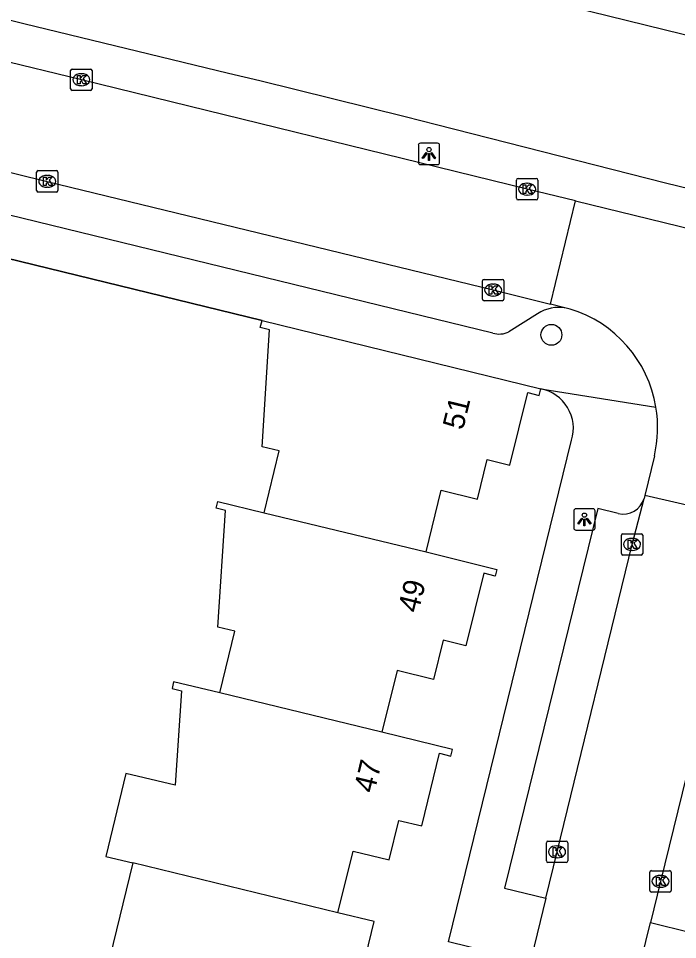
# Model space of a CAD drawing. Extents: x 163268 to 164360, y 381529 to 382285.
# Drawn here: x 163844.27 to 163875.14, y 382194.1 to 382237.23 of the extents above; entities that cross this region are included whole.
import ezdxf

# ---------------------------------------------------------------- set-up
doc = ezdxf.new("R2010")
doc.units = 0
for name, color, linetype in [('IMGEO_Boom', 7, 'Continuous'), ('IMGEO_Kolk', 7, 'Continuous'), ('IMGEO_Lichtpunt', 7, 'Continuous'), ('IMGEO_Muur', 7, 'Continuous'), ('IMGEO_Pand', 7, 'Continuous'), ('IMGEO_Pand_nummerreeks', 7, 'Continuous'), ('IMGEO_Rijbaan_lokaal_open', 7, 'Continuous'), ('IMGEO_Voetpad_open', 7, 'Continuous')]:
    doc.layers.add(name, color=color, linetype=linetype)

msp = doc.modelspace()

# ---------------------------------------------------------------- linework, layer by layer
at = {"layer": 'IMGEO_Boom'}
msp.add_circle((163869.229, 382222.412), 0.489, dxfattribs=at)
at = {"layer": 'IMGEO_Kolk'}
for p, q in [((163846.713, 382233.932), (163846.713, 382234.784)), ((163846.788, 382234.858), (163847.64, 382234.858)), ((163847.201, 382234.638), (163847.226, 382234.638)), ((163847.714, 382234.784), (163847.714, 382233.932)), ((163847.224, 382234.078), (163847.199, 382234.078)), ((163847.64, 382233.858), (163846.788, 382233.858)), ((163845.116, 382229.173), (163845.116, 382230.025)), ((163845.191, 382230.099), (163846.043, 382230.099)), ((163845.604, 382229.879), (163845.629, 382229.879)), ((163846.117, 382230.025), (163846.117, 382229.173)), ((163845.627, 382229.319), (163845.602, 382229.319)), ((163867.591, 382228.806), (163867.591, 382229.658)), ((163867.666, 382229.732), (163868.518, 382229.732)), ((163868.079, 382229.512), (163868.104, 382229.512)), ((163868.592, 382229.658), (163868.592, 382228.806)), ((163846.043, 382229.099), (163845.191, 382229.099)), ((163868.102, 382228.952), (163868.077, 382228.952)), ((163868.518, 382228.732), (163867.666, 382228.732)), ((163866.074, 382225.01), (163866.926, 382225.01)), ((163865.999, 382224.084), (163865.999, 382224.936)), ((163866.487, 382224.79), (163866.512, 382224.79)), ((163867, 382224.936), (163867, 382224.084)), ((163866.51, 382224.23), (163866.485, 382224.23)), ((163866.926, 382224.01), (163866.074, 382224.01)), ((163872.504, 382212.176), (163872.504, 382213.028)), ((163872.579, 382213.102), (163873.431, 382213.102)), ((163873.505, 382213.028), (163873.505, 382212.176)), ((163872.992, 382212.882), (163873.017, 382212.882)), ((163873.431, 382212.102), (163872.579, 382212.102)), ((163873.015, 382212.322), (163872.99, 382212.322)), ((163869.067, 382198.705), (163869.919, 382198.705)), ((163868.992, 382197.779), (163868.992, 382198.631)), ((163869.48, 382198.485), (163869.505, 382198.485)), ((163869.993, 382198.631), (163869.993, 382197.779)), ((163869.503, 382197.925), (163869.478, 382197.925)), ((163869.919, 382197.705), (163869.067, 382197.705)), ((163873.835, 382196.398), (163873.835, 382197.25)), ((163873.91, 382197.324), (163874.762, 382197.324)), ((163874.323, 382197.104), (163874.348, 382197.104)), ((163874.836, 382197.25), (163874.836, 382196.398)), ((163874.346, 382196.544), (163874.321, 382196.544)), ((163874.762, 382196.324), (163873.91, 382196.324))]:
    msp.add_line(p, q, dxfattribs=at)
for points in [[(163846.713, 382233.932), (163846.713, 382234.784)], [(163846.788, 382234.858), (163847.64, 382234.858)], [(163847.034, 382234.558), (163847.157, 382234.558), (163847.157, 382234.407), (163847.287, 382234.558), (163847.451, 382234.558), (163847.305, 382234.407), (163847.458, 382234.158), (163847.306, 382234.158), (163847.221, 382234.322), (163847.157, 382234.255), (163847.157, 382234.158), (163847.034, 382234.158), (163847.034, 382234.558)], [(163847.714, 382234.784), (163847.714, 382233.932)], [(163847.64, 382233.858), (163846.788, 382233.858)], [(163845.116, 382229.173), (163845.116, 382230.025)], [(163845.191, 382230.099), (163846.043, 382230.099)], [(163845.437, 382229.799), (163845.56, 382229.799), (163845.56, 382229.648), (163845.69, 382229.799), (163845.854, 382229.799), (163845.708, 382229.648), (163845.861, 382229.399), (163845.709, 382229.399), (163845.624, 382229.563), (163845.56, 382229.496), (163845.56, 382229.399), (163845.437, 382229.399), (163845.437, 382229.799)], [(163846.117, 382230.025), (163846.117, 382229.173)], [(163867.591, 382228.806), (163867.591, 382229.658)], [(163867.666, 382229.732), (163868.518, 382229.732)], [(163867.912, 382229.432), (163868.035, 382229.432), (163868.035, 382229.281), (163868.165, 382229.432), (163868.329, 382229.432), (163868.183, 382229.281), (163868.336, 382229.032), (163868.184, 382229.032), (163868.099, 382229.196), (163868.035, 382229.129), (163868.035, 382229.032), (163867.912, 382229.032), (163867.912, 382229.432)], [(163868.592, 382229.658), (163868.592, 382228.806)], [(163846.043, 382229.099), (163845.191, 382229.099)], [(163868.518, 382228.732), (163867.666, 382228.732)], [(163866.074, 382225.01), (163866.926, 382225.01)], [(163865.999, 382224.084), (163865.999, 382224.936)], [(163866.32, 382224.71), (163866.443, 382224.71), (163866.443, 382224.559), (163866.573, 382224.71), (163866.737, 382224.71), (163866.591, 382224.559), (163866.744, 382224.31), (163866.592, 382224.31), (163866.507, 382224.474), (163866.443, 382224.407), (163866.443, 382224.31), (163866.32, 382224.31), (163866.32, 382224.71)], [(163867, 382224.936), (163867, 382224.084)], [(163866.926, 382224.01), (163866.074, 382224.01)], [(163872.504, 382212.176), (163872.504, 382213.028)], [(163872.579, 382213.102), (163873.431, 382213.102)], [(163873.505, 382213.028), (163873.505, 382212.176)], [(163872.825, 382212.802), (163872.948, 382212.802), (163872.948, 382212.651), (163873.078, 382212.802), (163873.242, 382212.802), (163873.096, 382212.651), (163873.249, 382212.402), (163873.097, 382212.402), (163873.012, 382212.566), (163872.948, 382212.499), (163872.948, 382212.402), (163872.825, 382212.402), (163872.825, 382212.802)], [(163873.431, 382212.102), (163872.579, 382212.102)], [(163869.067, 382198.705), (163869.919, 382198.705)], [(163868.992, 382197.779), (163868.992, 382198.631)], [(163869.313, 382198.405), (163869.436, 382198.405), (163869.436, 382198.254), (163869.566, 382198.405), (163869.73, 382198.405), (163869.584, 382198.254), (163869.737, 382198.005), (163869.585, 382198.005), (163869.5, 382198.169), (163869.436, 382198.102), (163869.436, 382198.005), (163869.313, 382198.005), (163869.313, 382198.405)], [(163869.993, 382198.631), (163869.993, 382197.779)], [(163869.919, 382197.705), (163869.067, 382197.705)], [(163873.835, 382196.398), (163873.835, 382197.25)], [(163873.91, 382197.324), (163874.762, 382197.324)], [(163874.156, 382197.024), (163874.279, 382197.024), (163874.279, 382196.873), (163874.409, 382197.024), (163874.573, 382197.024), (163874.427, 382196.873), (163874.58, 382196.624), (163874.428, 382196.624), (163874.343, 382196.788), (163874.279, 382196.721), (163874.279, 382196.624), (163874.156, 382196.624), (163874.156, 382197.024)], [(163874.836, 382197.25), (163874.836, 382196.398)], [(163874.762, 382196.324), (163873.91, 382196.324)]]:
    msp.add_lwpolyline(points, dxfattribs=at)
for centre, start, end in [((163846.79, 382234.782), 91.552, 178.448), ((163846.79, 382234.782), 91.552, 178.448), ((163847.638, 382234.782), 1.552, 88.448), ((163847.638, 382234.782), 1.552, 88.448), ((163846.79, 382233.934), 181.552, 268.448), ((163846.79, 382233.934), 181.552, 268.448), ((163847.638, 382233.934), 271.552, 358.448), ((163847.638, 382233.934), 271.552, 358.448), ((163845.193, 382230.023), 91.552, 178.448), ((163845.193, 382230.023), 91.552, 178.448), ((163846.041, 382230.023), 1.552, 88.448), ((163846.041, 382230.023), 1.552, 88.448), ((163867.668, 382229.656), 91.552, 178.448), ((163867.668, 382229.656), 91.552, 178.448), ((163868.516, 382229.656), 1.552, 88.448), ((163868.516, 382229.656), 1.552, 88.448), ((163845.193, 382229.175), 181.552, 268.448), ((163845.193, 382229.175), 181.552, 268.448), ((163846.041, 382229.175), 271.552, 358.448), ((163846.041, 382229.175), 271.552, 358.448), ((163867.668, 382228.808), 181.552, 268.448), ((163867.668, 382228.808), 181.552, 268.448), ((163868.516, 382228.808), 271.552, 358.448), ((163868.516, 382228.808), 271.552, 358.448), ((163866.076, 382224.934), 91.552, 178.448), ((163866.076, 382224.934), 91.552, 178.448), ((163866.924, 382224.934), 1.552, 88.448), ((163866.924, 382224.934), 1.552, 88.448), ((163866.076, 382224.086), 181.552, 268.448), ((163866.076, 382224.086), 181.552, 268.448), ((163866.924, 382224.086), 271.552, 358.448), ((163866.924, 382224.086), 271.552, 358.448), ((163872.581, 382213.026), 91.552, 178.448), ((163872.581, 382213.026), 91.552, 178.448), ((163873.429, 382213.026), 1.552, 88.448), ((163873.429, 382213.026), 1.552, 88.448), ((163872.581, 382212.178), 181.552, 268.448), ((163872.581, 382212.178), 181.552, 268.448), ((163873.429, 382212.178), 271.552, 358.448), ((163873.429, 382212.178), 271.552, 358.448), ((163869.069, 382198.629), 91.552, 178.448), ((163869.069, 382198.629), 91.552, 178.448), ((163869.917, 382198.629), 1.552, 88.448), ((163869.917, 382198.629), 1.552, 88.448), ((163869.069, 382197.781), 181.552, 268.448), ((163869.069, 382197.781), 181.552, 268.448), ((163869.917, 382197.781), 271.552, 358.448), ((163869.917, 382197.781), 271.552, 358.448), ((163873.912, 382197.248), 91.552, 178.448), ((163873.912, 382197.248), 91.552, 178.448), ((163874.76, 382197.248), 1.552, 88.448), ((163874.76, 382197.248), 1.552, 88.448), ((163873.912, 382196.4), 181.552, 268.448), ((163873.912, 382196.4), 181.552, 268.448), ((163874.76, 382196.4), 271.552, 358.448), ((163874.76, 382196.4), 271.552, 358.448)]:
    msp.add_arc(centre, 0.0765, start, end, dxfattribs=at)
for centre, major_axis, ratio, start_param, end_param in [((163847.2, 382234.358), (-0.387, 0.002), 0.722429, 4.712389, 7.853982), ((163847.225, 382234.358), (-0.39, 0.002), 0.717154, 1.570796, 4.712389), ((163845.603, 382229.599), (-0.387, 0.002), 0.722429, 4.712389, 7.853982), ((163845.628, 382229.599), (-0.39, 0.002), 0.717154, 1.570796, 4.712389), ((163868.078, 382229.232), (-0.387, 0.002), 0.722429, 4.712389, 7.853982), ((163868.103, 382229.232), (-0.39, 0.002), 0.717154, 1.570796, 4.712389), ((163866.486, 382224.51), (-0.387, 0.002), 0.722429, 4.712389, 7.853982), ((163866.511, 382224.51), (-0.39, 0.002), 0.717154, 1.570796, 4.712389), ((163872.991, 382212.602), (-0.387, 0.002), 0.722429, 4.712389, 7.853982), ((163873.016, 382212.602), (-0.39, 0.002), 0.717154, 1.570796, 4.712389), ((163869.479, 382198.205), (-0.387, 0.002), 0.722429, 4.712389, 7.853982), ((163869.504, 382198.205), (-0.39, 0.002), 0.717154, 1.570796, 4.712389), ((163874.322, 382196.824), (-0.387, 0.002), 0.722429, 4.712389, 7.853982), ((163874.347, 382196.824), (-0.39, 0.002), 0.717154, 1.570796, 4.712389)]:
    msp.add_ellipse(centre, major_axis=major_axis, ratio=ratio, start_param=start_param, end_param=end_param, dxfattribs=at)
at = {"layer": 'IMGEO_Lichtpunt'}
for p, q in [((163862.996, 382231.287), (163862.996, 382230.48)), ((163862.996, 382231.287), (163862.996, 382230.48)), ((163863.898, 382231.382), (163863.09, 382231.382)), ((163863.898, 382231.382), (163863.09, 382231.382)), ((163863.992, 382230.48), (163863.992, 382231.287)), ((163863.992, 382230.48), (163863.992, 382231.287)), ((163863.09, 382230.386), (163863.898, 382230.386)), ((163863.09, 382230.386), (163863.898, 382230.386)), ((163871.178, 382214.267), (163870.37, 382214.267)), ((163871.178, 382214.267), (163870.37, 382214.267)), ((163870.276, 382214.172), (163870.276, 382213.365)), ((163870.276, 382214.172), (163870.276, 382213.365)), ((163871.272, 382213.365), (163871.272, 382214.172)), ((163871.272, 382213.365), (163871.272, 382214.172)), ((163870.37, 382213.271), (163871.178, 382213.271)), ((163870.37, 382213.271), (163871.178, 382213.271))]:
    msp.add_line(p, q, dxfattribs=at)
for points in [[(163863.37, 382230.951), (163863.409, 382230.923), (163863.221, 382230.661), (163863.183, 382230.688), (163863.37, 382230.951)], [(163863.472, 382230.903), (163863.519, 382230.903), (163863.519, 382230.581), (163863.472, 382230.581), (163863.472, 382230.903)], [(163863.582, 382230.923), (163863.62, 382230.95), (163863.807, 382230.688), (163863.768, 382230.66), (163863.582, 382230.923)], [(163870.65, 382213.836), (163870.689, 382213.808), (163870.501, 382213.546), (163870.463, 382213.573), (163870.65, 382213.836)], [(163870.752, 382213.788), (163870.799, 382213.788), (163870.799, 382213.466), (163870.752, 382213.466), (163870.752, 382213.788)], [(163870.862, 382213.808), (163870.9, 382213.835), (163871.087, 382213.573), (163871.048, 382213.545), (163870.862, 382213.808)]]:
    msp.add_lwpolyline(points, dxfattribs=at)
for centre in [(163863.495, 382231.085), (163870.775, 382213.97)]:
    msp.add_circle(centre, 0.0994, dxfattribs=at)
for centre, start, end in [((163863.09, 382231.287), 90, 180), ((163863.09, 382231.287), 90, 180), ((163863.898, 382231.287), 0, 90), ((163863.898, 382231.287), 0, 90), ((163863.09, 382230.48), 180, 270), ((163863.09, 382230.48), 180, 270), ((163863.898, 382230.48), 270, 0), ((163863.898, 382230.48), 270, 360), ((163870.37, 382214.172), 90, 180), ((163870.37, 382214.172), 90, 180), ((163871.178, 382214.172), 0, 90), ((163871.178, 382214.172), 0, 90), ((163870.37, 382213.365), 180, 270), ((163870.37, 382213.365), 180, 270), ((163871.178, 382213.365), 270, 0), ((163871.178, 382213.365), 270, 360)]:
    msp.add_arc(centre, 0.0946, start, end, dxfattribs=at)
at = {"layer": 'IMGEO_Muur'}
for points in [[(163844.521, 382236.992), (163854.108, 382234.667)], [(163863.841, 382232.262), (163874.578, 382229.533)], [(163855.681, 382223.079), (163836.993, 382227.636)]]:
    msp.add_lwpolyline(points, dxfattribs=at)
at = {"layer": 'IMGEO_Pand'}
for points in [[(163881.107, 382232.949), (163880.824, 382233.025), (163880.894, 382233.39), (163875.822, 382234.637), (163876.222, 382236.278), (163870.185, 382237.752)], [(163855.77, 382214.086), (163856.475, 382216.979), (163855.679, 382217.173), (163856.027, 382222.653), (163855.59, 382222.76), (163855.681, 382223.079)], [(163855.681, 382223.079), (163868.733, 382219.885)], [(163863.358, 382212.246), (163864.072, 382215.138), (163865.761, 382214.721), (163866.218, 382216.574), (163867.285, 382216.31), (163868.123, 382219.707), (163868.656, 382219.575), (163868.733, 382219.885)], [(163853.694, 382205.643), (163854.403, 382208.532), (163853.608, 382208.727), (163853.964, 382214.193), (163853.527, 382214.3), (163853.603, 382214.611), (163855.77, 382214.086)], [(163855.77, 382214.086), (163863.358, 382212.246)], [(163863.358, 382212.246), (163866.669, 382211.429), (163866.592, 382211.12), (163866.059, 382211.252), (163865.221, 382207.855), (163864.154, 382208.119), (163863.7, 382206.275), (163862.002, 382206.694), (163861.291, 382203.812)], [(163853.694, 382205.643), (163851.536, 382206.163), (163851.46, 382205.852), (163851.897, 382205.745), (163851.61, 382201.32), (163849.305, 382201.879), (163848.364, 382197.991), (163849.627, 382197.685)], [(163861.291, 382203.812), (163853.694, 382205.643)], [(163859.232, 382195.356), (163859.94, 382198.245), (163861.633, 382197.831), (163862.085, 382199.68), (163863.155, 382199.418), (163863.99, 382202.823), (163864.525, 382202.693), (163864.592, 382202.998), (163861.291, 382203.812)], [(163849.627, 382197.685), (163847.466, 382188.858), (163850.742, 382188.057), (163850.46, 382186.934)], [(163859.232, 382195.356), (163849.627, 382197.685)], [(163859.471, 382188.966), (163860.934, 382194.939), (163859.232, 382195.356)]]:
    msp.add_lwpolyline(points, dxfattribs=at)
at = {"layer": 'IMGEO_Rijbaan_lokaal_open'}
for points in [[(163870.358, 382228.687), (163868.091, 382229.231), (163847.214, 382234.356), (163827.306, 382239.21), (163822.223, 382240.426), (163817.995, 382241.479)], [(163823.271, 382235.111), (163826.72, 382234.254), (163845.616, 382229.599), (163866.501, 382224.512), (163869.181, 382223.841)], [(163869.181, 382223.841), (163870.358, 382228.687)], [(163870.358, 382228.687), (163887.667, 382224.454)], [(163869.912, 382223.666), (163869.181, 382223.841)], [(163870.1, 382223.621), (163869.912, 382223.666)], [(163874.051, 382216.753), (163873.597, 382214.888)], [(163868.973, 382196.036), (163869.494, 382198.205), (163873.007, 382212.602), (163873.566, 382214.755)], [(163873.597, 382214.888), (163873.566, 382214.755)], [(163878.49, 382213.763), (163873.597, 382214.888)], [(163878.406, 382213.423), (163874.335, 382196.824), (163873.864, 382194.892)], [(163868.973, 382196.036), (163865.288, 382180.883), (163865.094, 382180.087), (163864.773, 382178.809)], [(163869.659, 382177.662), (163869.958, 382178.945), (163870.145, 382179.708), (163873.864, 382194.892)]]:
    msp.add_lwpolyline(points, dxfattribs=at)
for centre, radius, start, end in [((163868.406, 382218.077), 5.797, 9.391, 73.0056), ((163868.392, 382218.074), 5.811, 346.8638, 9.402)]:
    msp.add_arc(centre, radius, start, end, dxfattribs=at)
at = {"layer": 'IMGEO_Voetpad_open'}
for points in [[(163818.443, 382243.223), (163823.969, 382241.919), (163834.769, 382239.371), (163836.229, 382239.026), (163843.063, 382237.346), (163844.521, 382236.992), (163854.108, 382234.667), (163855.566, 382234.313), (163862.387, 382232.631), (163863.841, 382232.262), (163874.578, 382229.533), (163885.354, 382226.906), (163896.086, 382224.391), (163897.546, 382224.049), (163904.364, 382222.388), (163905.821, 382222.033), (163915.471, 382219.682), (163916.928, 382219.327), (163923.701, 382217.677), (163925.155, 382217.309), (163933.327, 382215.242)], [(163866.485, 382222.49), (163845.133, 382227.702), (163825.622, 382232.458)], [(163836.993, 382227.636), (163855.681, 382223.079)], [(163868.583, 382223.399), (163867.238, 382222.557)], [(163868.733, 382219.885), (163874.125, 382219.023)], [(163864.927, 382187.613), (163866.368, 382193.511), (163864.412, 382193.996), (163870.173, 382217.48)], [(163872.36, 382214.046), (163871.405, 382214.284), (163867.035, 382196.505), (163868.973, 382196.036)], [(163873.864, 382194.892), (163875.763, 382194.437), (163880.134, 382212.123), (163879.179, 382212.352)]]:
    msp.add_lwpolyline(points, dxfattribs=at)
for centre, radius, start, end in [((163869.583, 382221.864), 1.832, 79.6403, 123.0791), ((163866.776, 382223.479), 1.031, 253.5754, 296.5939), ((163868.369, 382218.034), 1.887, 342.9361, 78.8862), ((163872.589, 382215.037), 1.017, 256.9907, 343.9113)]:
    msp.add_arc(centre, radius, start, end, dxfattribs=at)

# ---------------------------------------------------------------- texts
at = {"layer": 'IMGEO_Pand_nummerreeks'}
for s, rotation, p in [('51', 76.1425, (163865.087, 382217.92)), ('49', 76.1425, (163862.995, 382209.355)), ('47', 76.2214, (163860.928, 382200.917))]:
    msp.add_text(s, height=1, rotation=rotation, dxfattribs=at).set_placement(p)

doc.saveas('drawing.dxf')
